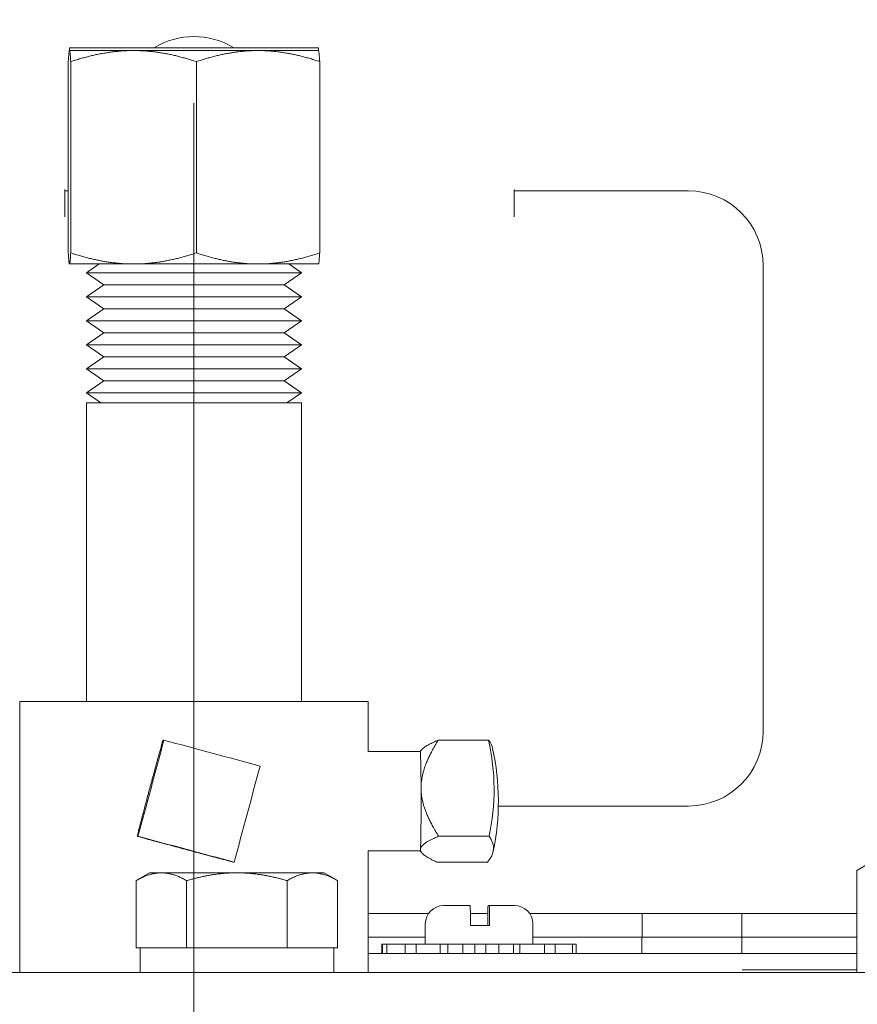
# Model space of a CAD drawing. Header units: inches. Extents: x 1 to 669, y 0 to 417.
# Tile 265 of 317: x 333.08 to 335.18, y 272.82 to 275.3. Entities that reach past the tile are written whole.
import ezdxf

# ---------------------------------------------------------------- set-up
doc = ezdxf.new("R2010")
doc.units = ezdxf.units.IN
doc.header["$LTSCALE"] = 12
doc.header["$MEASUREMENT"] = 0
doc.linetypes.add('C', pattern=[2, 1.25, -0.25, 0.25, -0.25])
doc.layers.add('C', color=4, linetype='C', lineweight=13)
doc.layers.add('D', color=2, linetype='CONTINUOUS')
doc.layers.add('X', color=1, linetype='CONTINUOUS')
doc.styles.get("Standard").update_dxf_attribs({"font": 'SIMPLEX.SHX', "width": 0.875})
doc.dimstyles.new('STANDARD$0', dxfattribs={"dimscale": 32, "dimtxt": 0.09375, "dimasz": 0.0625, "dimexe": 0.03125, "dimexo": 0.03125, "dimgap": 0.03125, "dimtad": 1, "dimtih": 1, "dimtoh": 1, "dimdec": 4, "dimzin": 12, "dimdsep": 46, "dimlunit": 5, "dimtxsty": 'Standard', "dimcen": -0.03125, "dimclrd": 256, "dimclre": 256, "dimclrt": 256, "dimadec": 0, "dimazin": 0, "dimtfac": 0.875, "dimtdec": 4, "dimtofl": 0, "dimtmove": 0, "dimatfit": 3, "dimfxl": 0, "dimtolj": 1, "dimtzin": 12, "dimlwd": 13, "dimlwe": 13, "dimarcsym": 0})

# ---------------------------------------------------------------- blocks, each defined once
blk = doc.blocks.new('*D17')
at = {"layer": 'D', "linetype": 'Continuous', "lineweight": 13}
for p, q in [((333.5175, 281.9946), (333.5175, 285.9926)), ((365.5454, 270.5161), (365.5454, 285.9926)), ((363.5454, 284.9926), (335.5175, 284.9926))]:
    blk.add_line(p, q, dxfattribs=at)
at = {"layer": 'D', "linetype": 'Continuous'}
for points in [[(335.5175, 285.3259), (335.5175, 284.6593), (333.5175, 284.9926)], [(363.5454, 285.3259), (363.5454, 284.6593), (365.5454, 284.9926)]]:
    blk.add_solid(points, dxfattribs=at)
at = {"layer": 'D', "linetype": 'Continuous', "lineweight": -3, "insert": (349.5314, 287.4926), "char_height": 3, "attachment_point": 5}
blk.add_mtext('\\A1;32{}{\\C2;%%p1}', dxfattribs=at)
blk = doc.blocks.new('*D70')
at = {"layer": 'D', "lineweight": 13}
for p, q in [((326.4905, 290.2836), (424.5308, 290.2836)), ((423.5308, 288.2836), (423.5308, 251.8455)), ((423.5308, 170.7758), (423.5308, 243.7205)), ((367.385, 168.7758), (424.5308, 168.7758))]:
    blk.add_line(p, q, dxfattribs=at)
at = {"layer": 'D'}
for points in [[(423.1975, 288.2836), (423.8642, 288.2836), (423.5308, 290.2836)], [(423.1975, 170.7758), (423.8642, 170.7758), (423.5308, 168.7758)]]:
    blk.add_solid(points, dxfattribs=at)
at = {"layer": 'D', "insert": (423.5308, 247.783), "char_height": 3, "attachment_point": 5}
blk.add_mtext('\\A1;121{\\H0.875x;\\S1/2;}{}{\\C2;%%p1}', dxfattribs=at)

msp = doc.modelspace()

# ---------------------------------------------------------------- linework, layer by layer
at = {"layer": 'C'}
msp.add_line((333.51745, 158.08826), (333.51745, 280.99462), dxfattribs=at)
at = {"layer": 'X', "lineweight": 0}
for p, q in [((333.20495, 275.22011), (333.20491, 275.22009)), ((333.82995, 275.22706), (333.20495, 275.22706)), ((333.20495, 275.22011), (333.20495, 275.22706)), ((333.205, 275.22011), (333.20495, 275.22011)), ((333.36584, 275.22011), (333.205, 275.22011)), ((333.6783, 275.22011), (333.36584, 275.22011)), ((333.82995, 275.22011), (333.6783, 275.22011)), ((333.82995, 275.22011), (333.82995, 275.22706)), ((333.82995, 275.22011), (333.83, 275.22009)), ((333.20192, 275.1922), (333.20192, 274.71197)), ((333.20808, 275.1922), (333.20808, 274.71197)), ((333.52361, 275.1922), (333.52361, 274.71197)), ((333.83299, 275.1922), (333.83299, 274.71197)), ((333.19367, 274.87099), (333.19367, 274.87053)), ((333.19367, 274.86769), (333.19367, 274.87053)), ((333.19367, 274.86769), (333.20192, 274.86769)), ((333.19367, 274.86769), (333.19367, 274.80224)), ((334.32109, 274.87099), (334.32109, 274.87053)), ((334.32109, 274.86774), (334.32109, 274.87053)), ((334.32109, 274.86774), (334.75875, 274.86774)), ((334.32109, 274.86774), (334.32109, 274.80224)), ((333.20495, 274.68406), (333.20491, 274.68408)), ((333.20495, 274.68406), (333.205, 274.68406)), ((333.205, 274.68406), (333.36584, 274.68406)), ((333.27928, 274.68406), (333.24745, 274.66221)), ((333.36584, 274.68406), (333.6783, 274.68406)), ((333.6783, 274.68406), (333.82995, 274.68406)), ((333.75562, 274.68406), (333.78745, 274.66221)), ((333.82995, 274.68406), (333.83, 274.68408)), ((334.94625, 274.68024), (334.94625, 273.51037)), ((333.24745, 274.66221), (333.52206, 274.66221)), ((333.29145, 274.63201), (333.24745, 274.66221)), ((333.52206, 274.66221), (333.78745, 274.66221)), ((333.74345, 274.63201), (333.78745, 274.66221)), ((333.29145, 274.63201), (333.24745, 274.6018)), ((333.29145, 274.63201), (333.52131, 274.63201)), ((333.52131, 274.63201), (333.74345, 274.63201)), ((333.74345, 274.63201), (333.78745, 274.6018)), ((333.24745, 274.6018), (333.52206, 274.6018)), ((333.29145, 274.5716), (333.24745, 274.6018)), ((333.52206, 274.6018), (333.78745, 274.6018)), ((333.74345, 274.5716), (333.78745, 274.6018)), ((333.29145, 274.5716), (333.24745, 274.5414)), ((333.29145, 274.5716), (333.52131, 274.5716)), ((333.52131, 274.5716), (333.74345, 274.5716)), ((333.74345, 274.5716), (333.78745, 274.5414)), ((333.24745, 274.5414), (333.52206, 274.5414)), ((333.29145, 274.51119), (333.24745, 274.5414)), ((333.52206, 274.5414), (333.78745, 274.5414)), ((333.74345, 274.51119), (333.78745, 274.5414)), ((333.29145, 274.51119), (333.24745, 274.48099)), ((333.29145, 274.51119), (333.52131, 274.51119)), ((333.52131, 274.51119), (333.74345, 274.51119)), ((333.74345, 274.51119), (333.78745, 274.48099)), ((333.24745, 274.48099), (333.52206, 274.48099)), ((333.29145, 274.45079), (333.24745, 274.48099)), ((333.52206, 274.48099), (333.78745, 274.48099)), ((333.74345, 274.45079), (333.78745, 274.48099)), ((333.29145, 274.45079), (333.24745, 274.42058)), ((333.29145, 274.45079), (333.52131, 274.45079)), ((333.52131, 274.45079), (333.74345, 274.45079)), ((333.74345, 274.45079), (333.78745, 274.42058)), ((333.24745, 274.42058), (333.52206, 274.42058)), ((333.29145, 274.39038), (333.24745, 274.42058)), ((333.52206, 274.42058), (333.78745, 274.42058)), ((333.74345, 274.39038), (333.78745, 274.42058)), ((333.29145, 274.39038), (333.24745, 274.36018)), ((333.29145, 274.39038), (333.52131, 274.39038)), ((333.52131, 274.39038), (333.74345, 274.39038)), ((333.74345, 274.39038), (333.78745, 274.36018)), ((333.24745, 274.36018), (333.52206, 274.36018)), ((333.28404, 274.33506), (333.24745, 274.36018)), ((333.52206, 274.36018), (333.78745, 274.36018)), ((333.75086, 274.33506), (333.78745, 274.36018)), ((333.24745, 274.33506), (333.78745, 274.33506)), ((333.24745, 274.33506), (333.24745, 273.58506)), ((333.78745, 274.33506), (333.78745, 273.58506)), ((333.95495, 273.58506), (333.07995, 273.58506)), ((333.07995, 272.90506), (333.07995, 273.58506)), ((333.95495, 273.45983), (333.95495, 273.58506)), ((333.44181, 273.48823), (333.43965, 273.48823)), ((334.25723, 273.48823), (334.13043, 273.48823)), ((333.95495, 273.46006), (334.08548, 273.46006)), ((334.08546, 273.46006), (334.08859, 273.46379)), ((334.75875, 273.32287), (334.28142, 273.32287)), ((333.3769, 273.24681), (333.37474, 273.24681)), ((334.25834, 273.24681), (334.13154, 273.24681)), ((333.95495, 272.90506), (333.95495, 273.21028)), ((333.95495, 273.21006), (334.08548, 273.21006)), ((334.08546, 273.21006), (334.08978, 273.2049)), ((333.61829, 273.18189), (333.61613, 273.18189)), ((334.25422, 273.18189), (334.12742, 273.18189)), ((335.21716, 273.18172), (335.18176, 273.16129)), ((335.18265, 273.16129), (335.18176, 273.16129)), ((335.18176, 272.90506), (335.18176, 273.16129)), ((333.40618, 273.15506), (333.3723, 273.1355)), ((333.3723, 272.96706), (333.3723, 273.1355)), ((333.40618, 273.15506), (333.43552, 273.15506)), ((333.43552, 273.15506), (333.62518, 273.15506)), ((333.49874, 272.96706), (333.49874, 273.1355)), ((333.62518, 273.15506), (333.81484, 273.15506)), ((333.75162, 272.96706), (333.75162, 273.1355)), ((333.81484, 273.15506), (333.84418, 273.15506)), ((333.84418, 273.15506), (333.87806, 273.1355)), ((333.87806, 272.96706), (333.87806, 273.1355)), ((334.21066, 273.07286), (334.1442, 273.07286)), ((334.25866, 273.07286), (334.25573, 273.07286)), ((334.3222, 273.07286), (334.25866, 273.07286)), ((333.95495, 273.05326), (334.10653, 273.05326)), ((334.21132, 273.05326), (334.25507, 273.05326)), ((334.35987, 273.05326), (334.64245, 273.05326)), ((334.64245, 273.05326), (334.89245, 273.05326)), ((334.64245, 273.05326), (334.64245, 272.99326)), ((334.89245, 273.05326), (335.18176, 273.05326)), ((334.89245, 273.05326), (334.89245, 272.99326)), ((334.0982, 272.97586), (334.0982, 273.02686)), ((334.21147, 273.02686), (334.21147, 273.02286)), ((334.21147, 273.02286), (334.25946, 273.02286)), ((334.25493, 273.02686), (334.25493, 273.02286)), ((334.25946, 273.02286), (334.25946, 273.02686)), ((334.3682, 272.97586), (334.3682, 273.02686)), ((334.0982, 272.99326), (333.95495, 272.99326)), ((334.64207, 272.99326), (334.3682, 272.99326)), ((334.64207, 272.95286), (334.64207, 272.99326)), ((334.64207, 272.99326), (334.64245, 272.99326)), ((334.89245, 272.99326), (334.64245, 272.99326)), ((334.89245, 272.99326), (334.89284, 272.99326)), ((335.18176, 272.99326), (334.89284, 272.99326)), ((334.89284, 272.95286), (334.89284, 272.99326)), ((333.38243, 272.96706), (333.3723, 272.96706)), ((333.48875, 272.96706), (333.38243, 272.96706)), ((333.38243, 272.96706), (333.38243, 272.90506)), ((333.49874, 272.96706), (333.48875, 272.96706)), ((333.51873, 272.96706), (333.49874, 272.96706)), ((333.73163, 272.96706), (333.51873, 272.96706)), ((333.75162, 272.96706), (333.73163, 272.96706)), ((333.76162, 272.96706), (333.75162, 272.96706)), ((333.86806, 272.96706), (333.76162, 272.96706)), ((333.87806, 272.96706), (333.86806, 272.96706)), ((333.86868, 272.90506), (333.86868, 272.96706)), ((333.98914, 272.95286), (333.98914, 272.97586)), ((333.98914, 272.97586), (333.99068, 272.97586)), ((334.00127, 272.97586), (333.99068, 272.97586)), ((333.99068, 272.97586), (333.99068, 272.95286)), ((334.00127, 272.95286), (334.00127, 272.97586)), ((334.00127, 272.97586), (334.04789, 272.97586)), ((334.07555, 272.97586), (334.04789, 272.97586)), ((334.04789, 272.97586), (334.04789, 272.95286)), ((334.07555, 272.95286), (334.07555, 272.97586)), ((334.07555, 272.97586), (334.13561, 272.97586)), ((334.15475, 272.97586), (334.13561, 272.97586)), ((334.13561, 272.97586), (334.13561, 272.95286)), ((334.19207, 272.97586), (334.15475, 272.97586)), ((334.15475, 272.97586), (334.15475, 272.95286)), ((334.19207, 272.95286), (334.19207, 272.97586)), ((334.19207, 272.97586), (334.22234, 272.97586)), ((334.25006, 272.97586), (334.22234, 272.97586)), ((334.22234, 272.97586), (334.22234, 272.95286)), ((334.25006, 272.97586), (334.28263, 272.97586)), ((334.25006, 272.97586), (334.25006, 272.95286)), ((334.3196, 272.97586), (334.28263, 272.97586)), ((334.28263, 272.97586), (334.28263, 272.95286)), ((334.3196, 272.95286), (334.3196, 272.97586)), ((334.33575, 272.97586), (334.3196, 272.97586)), ((334.33575, 272.97586), (334.39727, 272.97586)), ((334.33575, 272.97586), (334.33575, 272.95286)), ((334.42399, 272.97586), (334.39727, 272.97586)), ((334.39727, 272.97586), (334.39727, 272.95286)), ((334.42399, 272.95286), (334.42399, 272.97586)), ((334.42399, 272.97586), (334.46794, 272.97586)), ((334.47725, 272.97586), (334.46794, 272.97586)), ((334.46794, 272.97586), (334.46794, 272.95286)), ((334.47725, 272.95286), (334.47725, 272.97586)), ((333.95495, 272.95286), (335.18176, 272.95286)), ((334.89352, 272.91106), (335.18176, 272.91106)), ((340.45495, 272.90506), (326.57995, 272.90506))]:
    msp.add_line(p, q, dxfattribs=at)
for centre, radius, start, end in [((333.51745, 275.06326), 0.192, 58.55321, 121.44679), ((334.75875, 274.68024), 0.1875, 0, 90), ((334.75875, 273.51037), 0.1875, 270, 360), ((333.66154, 273.33506), 0.62, 348.21249, 12.31337), ((334.1442, 273.02686), 0.046, 90, 180), ((334.3222, 273.02686), 0.046, 360, 90)]:
    msp.add_arc(centre, radius, start, end, dxfattribs=at)
at = {"layer": 'X', "lineweight": 0, "extrusion": (-3.30765e-15, 1.1672e-15, -1)}
msp.add_ellipse((333.39922, 273.36752), major_axis=(-0.15772, -0.58643), ratio=0.0164805, start_param=-1.7825504, end_param=-1.3679068, dxfattribs=at)
at = {"layer": 'X', "lineweight": 0}
for centre, major_axis, ratio, start_param, end_param in [((333.55237, 273.45577), (-0.58644, 0.15767), 0.0044317, -1.7945995, -1.3799559), ((333.66099, 273.45577), (0.60726, 0.00279), 0.259641, 0.0553707, 0.1896489), ((333.64061, 273.3026), (0.15772, 0.58643), 0.0164805, -1.7736858, -1.3590423)]:
    msp.add_ellipse(centre, major_axis=major_axis, ratio=ratio, start_param=start_param, end_param=end_param, dxfattribs=at)
at = {"layer": 'X', "lineweight": 0, "extrusion": (1.03118e-15, -1.25171e-17, -1)}
msp.add_ellipse((333.6636, 273.36752), major_axis=(0.60605, -0.03846), ratio=0.9655544, start_param=-0.2729563, end_param=0.1416872, dxfattribs=at)
at = {"layer": 'X', "lineweight": 0, "extrusion": (2.02712e-39, 1.00974e-28, -1)}
msp.add_ellipse((334.08548, 273.33506), major_axis=(0, 0.125), ratio=0.0170659, start_param=0, end_param=1.3081068, dxfattribs=at)
at = {"layer": 'X', "lineweight": 0, "extrusion": (0, 0, -1)}
for start_param, end_param in [(-1.8334859, -0.2626896), (-0.2626896, 0)]:
    msp.add_ellipse((334.08548, 273.33506), major_axis=(0, -0.125), ratio=0.0170659, start_param=start_param, end_param=end_param, dxfattribs=at)
at = {"layer": 'X', "lineweight": 0, "extrusion": (1.36912e-15, 1.24268e-15, -1)}
msp.add_ellipse((333.48746, 273.21435), major_axis=(0.58644, -0.15767), ratio=0.0044317, start_param=-1.7616367, end_param=-1.3469932, dxfattribs=at)
at = {"layer": 'X', "lineweight": 0, "extrusion": (1.02177e-15, 4.32457e-17, -1)}
msp.add_ellipse((333.6621, 273.21435), major_axis=(0.60726, 0.00279), ratio=0.259641, start_param=-0.1896489, end_param=0.2249947, dxfattribs=at)
at = {"layer": 'X', "lineweight": 0}
for points, knots in [([(334.41114, 280.0276), (334.73749, 278.90481), (334.94025, 277.74622), (335.40187, 276.35281), (335.50279, 276.06856), (335.5897, 275.52574), (335.57819, 275.27164), (335.56539, 274.89485), (335.56335, 274.76893), (335.56271, 274.64297)], [0.0310442, 0.0310442, 0.0310442, 0.0310442, 3.5392439, 3.5392439, 4.4353453, 4.4353453, 5.1884964, 5.1884964, 5.5663478, 5.5663478, 5.5663478, 5.5663478]), ([(335.43905, 274.64297), (335.43995, 274.82195), (335.44569, 275.00088), (335.46346, 275.53906), (335.41244, 275.90516), (335.20391, 276.57204), (335.09271, 276.89288), (334.74293, 278.13145), (334.56126, 279.06409), (334.29788, 279.97442)], [9.6904976, 9.6904976, 9.6904976, 9.6904976, 10.2274643, 10.2274643, 11.3059207, 11.3059207, 12.323925, 12.323925, 15.1673617, 15.1673617, 15.1673617, 15.1673617]), ([(334.21066, 273.07286), (334.21076, 273.07286), (334.21088, 273.07151), (334.21107, 273.06709), (334.21117, 273.06329), (334.2113, 273.05523), (334.21137, 273.04958), (334.21144, 273.03913), (334.21147, 273.0325), (334.21147, 273.02686)], [0.53468097, 0.53468097, 0.53468097, 0.53468097, 0.57977103, 0.57977103, 0.62373144, 0.62373144, 0.66704696, 0.66704696, 0.7100086, 0.7100086, 0.7100086, 0.7100086]), ([(334.25573, 273.07286), (334.25563, 273.07286), (334.25551, 273.07151), (334.25533, 273.06709), (334.25523, 273.06329), (334.25509, 273.05523), (334.25502, 273.04958), (334.25495, 273.03913), (334.25493, 273.0325), (334.25493, 273.02686)], [0.53468097, 0.53468097, 0.53468097, 0.53468097, 0.57977103, 0.57977103, 0.62373144, 0.62373144, 0.66704696, 0.66704696, 0.7100086, 0.7100086, 0.7100086, 0.7100086]), ([(334.25946, 273.02686), (334.25946, 273.0325), (334.25944, 273.03913), (334.25936, 273.04958), (334.2593, 273.05523), (334.25916, 273.06329), (334.25906, 273.06709), (334.25888, 273.07151), (334.25876, 273.07286), (334.25866, 273.07286)], [0, 0, 0, 0, 0.04296164, 0.04296164, 0.08627715, 0.08627715, 0.13023757, 0.13023757, 0.17532763, 0.17532763, 0.17532763, 0.17532763])]:
    msp.add_open_spline(points, degree=3, knots=knots, dxfattribs=at)
for points, weights in [([(333.205, 275.22011), (333.20357, 275.22011), (333.20192, 275.1922)], [2.59466629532, 2.59466629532, 2.40837763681]), ([(333.20808, 275.1922), (333.20643, 275.22011), (333.205, 275.22011)], [2.40837763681, 2.59466629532, 2.59466629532]), ([(333.36584, 275.22011), (333.29262, 275.22011), (333.20808, 275.1922)], [2.59466629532, 2.59466629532, 2.40837763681]), ([(333.52361, 275.1922), (333.43906, 275.22011), (333.36584, 275.22011)], [2.40837763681, 2.59466629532, 2.59466629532]), ([(333.6783, 275.22011), (333.60651, 275.22011), (333.52361, 275.1922)], [2.59466629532, 2.59466629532, 2.40837763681]), ([(333.83299, 275.1922), (333.75009, 275.22011), (333.6783, 275.22011)], [2.40837763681, 2.59466629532, 2.59466629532]), ([(333.83, 275.22009), (333.83138, 275.21929), (333.83299, 275.1922)], [2.59447734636, 2.58873341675, 2.40837763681]), ([(333.20192, 274.71197), (333.20357, 274.68406), (333.205, 274.68406)], [2.40837763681, 2.59466629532, 2.59466629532]), ([(333.205, 274.68406), (333.20643, 274.68406), (333.20808, 274.71197)], [2.59466629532, 2.59466629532, 2.40837763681]), ([(333.20808, 274.71197), (333.29262, 274.68406), (333.36584, 274.68406)], [2.40837763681, 2.59466629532, 2.59466629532]), ([(333.36584, 274.68406), (333.43906, 274.68406), (333.52361, 274.71197)], [2.59466629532, 2.59466629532, 2.40837763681]), ([(333.52361, 274.71197), (333.60651, 274.68406), (333.6783, 274.68406)], [2.40837763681, 2.59466629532, 2.59466629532]), ([(333.6783, 274.68406), (333.75009, 274.68406), (333.83299, 274.71197)], [2.59466629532, 2.59466629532, 2.40837763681]), ([(333.83299, 274.71197), (333.83138, 274.68488), (333.83, 274.68408)], [2.40837763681, 2.58873341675, 2.59447734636]), ([(333.40645, 273.36752), (333.4199, 273.41752), (333.43965, 273.48823)], [2.06132118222, 2.06132118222, 1.70765438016]), ([(334.08754, 273.36752), (334.08731, 273.41752), (334.13043, 273.48823)], [2.06132118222, 2.06132118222, 1.70765438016]), ([(334.13043, 273.48823), (334.09723, 273.47409), (334.08859, 273.46379)], [1.70765438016, 1.95735066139, 2.03075605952]), ([(333.37474, 273.24681), (333.39301, 273.31752), (333.40645, 273.36752)], [1.70765438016, 2.06132118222, 2.06132118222]), ([(334.13154, 273.24681), (334.08777, 273.31752), (334.08754, 273.36752)], [1.70765438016, 2.06132118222, 2.06132118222]), ([(333.49469, 273.21435), (333.4447, 273.22779), (333.37474, 273.24681)], [2.06132118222, 2.06132118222, 1.70765438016]), ([(334.08604, 273.21435), (334.08689, 273.22779), (334.13154, 273.24681)], [2.06132118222, 2.06132118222, 1.70765438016]), ([(333.61613, 273.18189), (333.54469, 273.2009), (333.49469, 273.21435)], [1.70765438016, 2.06132118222, 2.06132118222]), ([(334.12742, 273.18189), (334.08518, 273.2009), (334.08604, 273.21435)], [1.70765438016, 2.06132118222, 2.06132118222]), ([(333.3723, 273.1355), (333.40618, 273.15506), (333.43552, 273.15506)], [1.76277349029, 1.89912449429, 1.89912449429]), ([(333.43552, 273.15506), (333.46486, 273.15506), (333.49874, 273.1355)], [1.89912449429, 1.89912449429, 1.76277349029]), ([(333.49874, 273.1355), (333.5665, 273.15506), (333.62518, 273.15506)], [1.76277349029, 1.89912449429, 1.89912449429]), ([(333.62518, 273.15506), (333.68386, 273.15506), (333.75162, 273.1355)], [1.89912449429, 1.89912449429, 1.76277349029]), ([(333.75162, 273.1355), (333.7855, 273.15506), (333.81484, 273.15506)], [1.76277349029, 1.89912449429, 1.89912449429]), ([(333.81484, 273.15506), (333.84418, 273.15506), (333.87806, 273.1355)], [1.89912449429, 1.89912449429, 1.76277349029])]:
    msp.add_rational_spline(points, weights, degree=2, dxfattribs=at)

# ---------------------------------------------------------------- dimensions: what is measured, and where the dimension line sits
at = {"layer": 'D'}
dim = msp.add_linear_dim(base=(423.53082, 168.77576), p1=(325.49053, 290.28358), p2=(366.38499, 168.77576), angle=90, text='<>{}{\\C2;%%p1}', dimstyle='STANDARD$0', override={"dimdec": 1, "dimtp": 1, "dimtm": 1, "dimarcsym": 1}, dxfattribs=at)
dim.commit()
dim.dimension.update_dxf_attribs({"geometry": '*D70', "text_midpoint": (423.53082, 247.78297), "dimtype": 160})
at = {"layer": 'D', "linetype": 'Continuous', "lineweight": -3}
dim = msp.add_linear_dim(base=(333.51745, 284.99261), p1=(365.54535, 269.51609), p2=(333.51745, 280.99462), angle=180, text='<>{}{\\C2;%%p1}', dimstyle='STANDARD$0', override={"dimdec": 1, "dimtp": 1, "dimtm": 1, "dimarcsym": 1}, dxfattribs=at)
dim.commit()
dim.dimension.update_dxf_attribs({"geometry": '*D17', "text_midpoint": (349.5314, 284.99261), "dimtype": 160})

doc.saveas('drawing.dxf')
